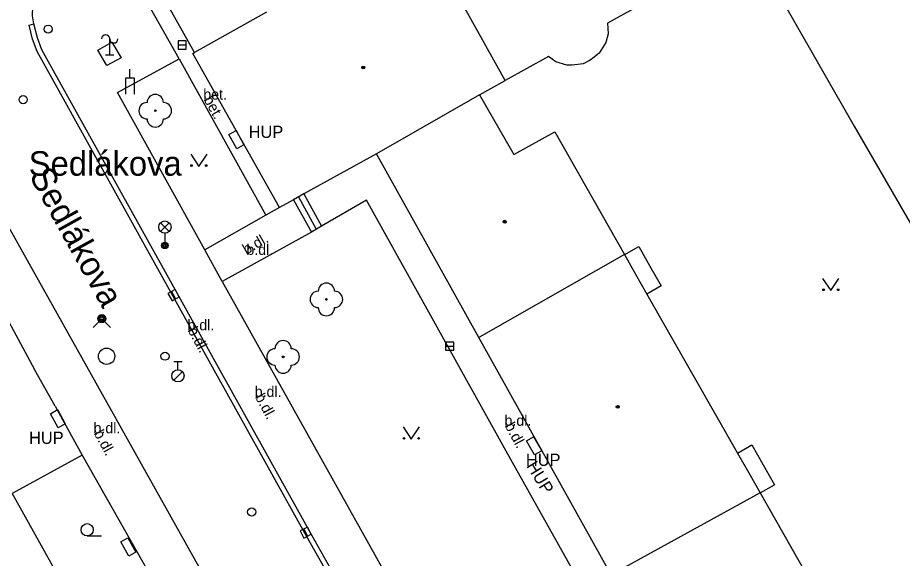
# Model space of a CAD drawing. Extents: x -600391 to -599491, y -1160176 to -1159402.
# Drawn here: x -600232.8 to -600178.6, y -1159913 to -1159879.9 of the extents above; entities that cross this region are included whole.
import ezdxf

# ---------------------------------------------------------------- set-up
doc = ezdxf.new("R2010")
doc.units = 0
for name, color, linetype in [('Level 10', 7, 'Continuous'), ('Level 11', 7, 'Continuous'), ('Level 22', 7, 'Continuous'), ('Level 24', 7, 'Continuous'), ('Level 27', 7, 'Continuous'), ('Level 28', 7, 'Continuous'), ('Level 31', 7, 'Continuous'), ('Level 33', 7, 'Continuous'), ('Level 36', 7, 'Continuous'), ('Level 38', 7, 'Continuous'), ('Level 39', 7, 'Continuous'), ('Level 40', 7, 'Continuous'), ('Level 41', 7, 'Continuous'), ('Level 49', 7, 'Continuous'), ('Level 5', 7, 'Continuous'), ('Level 51', 7, 'Continuous'), ('Level 7', 7, 'Continuous'), ('Level 8', 7, 'Continuous')]:
    doc.layers.add(name, color=color, linetype=linetype)

msp = doc.modelspace()

# ---------------------------------------------------------------- linework, layer by layer
at = {"layer": 'Level 10'}
for points in [[(-600220.17, -1159916.28), (-600233.36, -1159892.71), (-600244.78, -1159872.16)], [(-600231.84, -1159880.26), (-600231.91, -1159879.77), (-600231.89, -1159879.2), (-600231.82, -1159878.52), (-600231.62, -1159877.88)], [(-600213.32, -1159914.23), (-600214.97, -1159911.3), (-600231.35, -1159881.84), (-600231.62, -1159881.11), (-600231.84, -1159880.26)]]:
    msp.add_lwpolyline(points, dxfattribs=at)
at = {"layer": 'Level 11'}
for points in [[(-600222.94, -1159882.4), (-600225.39, -1159878.05), (-600224.49, -1159877.56)], [(-600211.56, -1159917.96), (-600215.23, -1159911.45), (-600223.32, -1159896.91), (-600231.63, -1159881.95), (-600231.92, -1159881.2), (-600232.13, -1159880.33), (-600231.84, -1159880.26)], [(-600221.37, -1159894.1), (-600226.72, -1159884.46), (-600222.94, -1159882.4)], [(-600222.94, -1159882.4), (-600217.63, -1159891.98)], [(-600215.94, -1159891.03), (-600214.84, -1159893.01)], [(-600215.63, -1159890.86), (-600214.54, -1159892.83)], [(-600215.31, -1159890.68), (-600214.22, -1159892.65)], [(-600211.46, -1159891.06), (-600214.22, -1159892.65)], [(-600196.18, -1159918.46), (-600202.92, -1159906.43), (-600211.46, -1159891.06)], [(-600216.8, -1159891.51), (-600217.63, -1159891.98)], [(-600217.63, -1159891.98), (-600221.37, -1159894.1)], [(-600214.22, -1159892.65), (-600214.84, -1159893.01)], [(-600214.84, -1159893.01), (-600220.3, -1159896.05)], [(-600220.3, -1159896.05), (-600221.37, -1159894.1)], [(-600220.3, -1159896.05), (-600209.19, -1159915.94)]]:
    msp.add_lwpolyline(points, dxfattribs=at)
at = {"layer": 'Level 22'}
for centre in [(-600224.4, -1159885.58), (-600213.92, -1159897.14), (-600216.57, -1159900.66)]:
    msp.add_circle(centre, 0.05, dxfattribs=at)
for centre, start, end in [((-600224.4, -1159885.08), 0, 180), ((-600224.9, -1159885.58), 90, 270), ((-600223.9, -1159885.58), 270, 90), ((-600224.4, -1159886.08), 180, 0), ((-600213.92, -1159896.64), 0, 180), ((-600214.42, -1159897.14), 90, 270), ((-600213.42, -1159897.14), 270, 90), ((-600213.92, -1159897.64), 180, 0), ((-600216.57, -1159900.16), 0, 180), ((-600217.07, -1159900.66), 90, 270), ((-600216.07, -1159900.66), 270, 90), ((-600216.57, -1159901.16), 180, 0)]:
    msp.add_arc(centre, 0.5, start, end, dxfattribs=at)
at = {"layer": 'Level 24'}
for p, q in [((-600227.19, -1159882.18), (-600227.19, -1159881.18)), ((-600226.94, -1159882.18), (-600227.44, -1159882.18))]:
    msp.add_line(p, q, dxfattribs=at)
for points in [[(-600227.92, -1159881.86), (-600227.05, -1159881.38), (-600226.49, -1159882.33), (-600227.36, -1159882.81), (-600227.92, -1159881.86)], [(-600219.41, -1159887.92), (-600219.89, -1159887.04), (-600219.45, -1159886.8), (-600218.97, -1159887.67), (-600219.41, -1159887.92)], [(-600230.39, -1159903.89), (-600229.91, -1159904.77), (-600230.35, -1159905.01), (-600230.82, -1159904.14), (-600230.39, -1159903.89)], [(-600201.23, -1159905.55), (-600200.73, -1159906.42), (-600201.17, -1159906.67), (-600201.66, -1159905.8), (-600201.23, -1159905.55)], [(-600226.08, -1159911.75), (-600225.58, -1159912.62), (-600226.02, -1159912.86), (-600226.51, -1159912), (-600226.08, -1159911.75)]]:
    msp.add_lwpolyline(points, dxfattribs=at)
for centre, start, end in [((-600227.44, -1159881.18), 0, 180), ((-600226.94, -1159881.18), 180, 0)]:
    msp.add_arc(centre, 0.25, start, end, dxfattribs=at)
at = {"layer": 'Level 27'}
for p, q in [((-600223, -1159881.55), (-600222.5, -1159881.55)), ((-600223.404, -1159896.663), (-600223.156, -1159897.097)), ((-600206.62, -1159900), (-600206.12, -1159900)), ((-600215.307, -1159911.199), (-600215.073, -1159911.641))]:
    msp.add_line(p, q, dxfattribs=at)
for points in [[(-600223, -1159881.8), (-600222.5, -1159881.8), (-600222.5, -1159881.3), (-600223, -1159881.3)], [(-600223.621, -1159896.787), (-600223.373, -1159897.221), (-600222.939, -1159896.973), (-600223.187, -1159896.539)], [(-600206.62, -1159900.25), (-600206.12, -1159900.25), (-600206.12, -1159899.75), (-600206.62, -1159899.75)], [(-600215.528, -1159911.316), (-600215.294, -1159911.758), (-600214.852, -1159911.524), (-600215.086, -1159911.082)]]:
    msp.add_lwpolyline(points, close=True, dxfattribs=at)
msp.add_circle((-600227.38, -1159900.62), 0.5, dxfattribs=at)
at = {"layer": 'Level 28'}
for p, q in [((-600223.26, -1159900.945), (-600222.76, -1159900.945)), ((-600223.01, -1159901.445), (-600223.01, -1159900.945)), ((-600223.268, -1159902.092), (-600222.738, -1159901.562))]:
    msp.add_line(p, q, dxfattribs=at)
for centre, radius in [((-600232.49, -1159884.9), 0.25), ((-600223.8, -1159900.62), 0.25), ((-600223.01, -1159901.82), 0.375), ((-600218.5, -1159910.16), 0.25)]:
    msp.add_circle(centre, radius, dxfattribs=at)
at = {"layer": 'Level 31'}
msp.add_lwpolyline([(-600228.2, -1159898.85), (-600227.67, -1159898.32), (-600227.14, -1159898.85)], dxfattribs=at)
for centre, radius in [((-600230.96, -1159880.58), 0.25), ((-600227.67, -1159898.32), 0.25), ((-600227.67, -1159898.32), 0.18), ((-600227.67, -1159898.32), 0.11)]:
    msp.add_circle(centre, radius, dxfattribs=at)
at = {"layer": 'Level 33'}
for p, q in [((-600224.075, -1159892.97), (-600223.545, -1159892.44)), ((-600224.075, -1159892.44), (-600223.545, -1159892.97)), ((-600223.81, -1159893.08), (-600223.81, -1159893.83))]:
    msp.add_line(p, q, dxfattribs=at)
for centre, radius in [((-600223.81, -1159892.705), 0.375), ((-600223.81, -1159893.83), 0.2), ((-600223.81, -1159893.83), 0.145), ((-600223.81, -1159893.83), 0.0876)]:
    msp.add_circle(centre, radius, dxfattribs=at)
at = {"layer": 'Level 36'}
msp.add_line((-600228.57, -1159911.625), (-600227.695, -1159911.625), dxfattribs=at)
for points in [[(-600222.23, -1159888.24), (-600221.73, -1159888.99), (-600221.23, -1159888.24)], [(-600183.53, -1159895.85), (-600183.03, -1159896.6), (-600182.53, -1159895.85)], [(-600209.22, -1159904.95), (-600208.72, -1159905.7), (-600208.22, -1159904.95)]]:
    msp.add_lwpolyline(points, dxfattribs=at)
for centre, radius in [((-600222.18, -1159888.94), 0.05), ((-600221.281, -1159888.94), 0.05), ((-600183.48, -1159896.55), 0.05), ((-600182.581, -1159896.55), 0.05), ((-600209.17, -1159905.65), 0.05), ((-600208.271, -1159905.65), 0.05), ((-600228.57, -1159911.25), 0.375)]:
    msp.add_circle(centre, radius, dxfattribs=at)
at = {"layer": 'Level 38'}
msp.add_line((-600225.95, -1159883.56), (-600225.95, -1159883.03), dxfattribs=at)
msp.add_lwpolyline([(-600226.2, -1159884.56), (-600226.2, -1159883.56), (-600225.7, -1159883.56), (-600225.7, -1159884.56)], dxfattribs=at)
at = {"layer": 'Level 39'}
for centre, radius in [((-600211.66, -1159882.93), 0.09), ((-600211.66, -1159882.93), 0.0398), ((-600203, -1159892.38), 0.09), ((-600203, -1159892.38), 0.0398), ((-600196.08, -1159903.72), 0.09), ((-600196.08, -1159903.72), 0.0398)]:
    msp.add_circle(centre, radius, dxfattribs=at)
at = {"layer": 'Level 5'}
for points in [[(-600202.97, -1159883.73), (-600208.21, -1159874.3)], [(-600222, -1159882.01), (-600224.49, -1159877.56)], [(-600192.3, -1159877.77), (-600196.7, -1159880.22)], [(-600217.58, -1159879.54), (-600222, -1159882.01)], [(-600196.7, -1159880.22), (-600196.67, -1159880.87)], [(-600196.67, -1159880.87), (-600196.81, -1159881.41)], [(-600196.81, -1159881.41), (-600197.22, -1159882.06)], [(-600222.1, -1159882.07), (-600222, -1159882.01)], [(-600216.8, -1159891.51), (-600222.1, -1159882.07)], [(-600200.32, -1159882.25), (-600202.97, -1159883.73)], [(-600199.86, -1159882.58), (-600200.32, -1159882.25)], [(-600197.22, -1159882.06), (-600197.7, -1159882.45)], [(-600199.2, -1159882.78), (-600199.86, -1159882.58)], [(-600198.86, -1159882.78), (-600199.2, -1159882.78)], [(-600198.2, -1159882.7), (-600198.86, -1159882.78)], [(-600197.8, -1159882.51), (-600198.2, -1159882.7)], [(-600197.7, -1159882.45), (-600197.8, -1159882.51)], [(-600204.54, -1159884.61), (-600202.97, -1159883.73)], [(-600204.54, -1159884.61), (-600210.86, -1159888.22)], [(-600204.54, -1159884.61), (-600202.45, -1159888.27)], [(-600202.45, -1159888.27), (-600199.92, -1159886.88)], [(-600199.92, -1159886.88), (-600195.67, -1159894.38)], [(-600210.86, -1159888.22), (-600215.31, -1159890.68)], [(-600204.59, -1159899.48), (-600210.86, -1159888.22)], [(-600215.94, -1159891.03), (-600216.8, -1159891.51)], [(-600215.31, -1159890.68), (-600215.94, -1159891.03)], [(-600195.67, -1159894.38), (-600204.59, -1159899.48)], [(-600195.67, -1159894.38), (-600194.98, -1159895.59)], [(-600194.98, -1159895.59), (-600194.29, -1159896.81)], [(-600194.29, -1159896.81), (-600188.74, -1159906.55)], [(-600196.49, -1159914.02), (-600204.59, -1159899.48)], [(-600188.74, -1159906.55), (-600188.05, -1159907.76)], [(-600188.05, -1159907.76), (-600187.36, -1159908.98)], [(-600233.17, -1159909.02), (-600228.82, -1159916.82)], [(-600187.36, -1159908.98), (-600196.49, -1159914.02)], [(-600187.36, -1159908.98), (-600183.16, -1159916.36)]]:
    msp.add_lwpolyline(points, dxfattribs=at)
at = {"layer": 'Level 51'}
for points in [[(-600187.97, -1159875.36), (-600187.49, -1159876.19), (-600181.6, -1159886.53)], [(-600181.6, -1159886.53), (-600177.93, -1159892.87)], [(-600195.67, -1159894.38), (-600195.55, -1159894.33), (-600194.78, -1159893.9)], [(-600194.78, -1159893.9), (-600194.11, -1159895.1)], [(-600194.11, -1159895.1), (-600193.42, -1159896.31)], [(-600193.42, -1159896.31), (-600194.29, -1159896.81)], [(-600188.74, -1159906.55), (-600187.87, -1159906.05)], [(-600187.87, -1159906.05), (-600187.18, -1159907.27)], [(-600187.18, -1159907.27), (-600186.48, -1159908.49)], [(-600187.36, -1159908.98), (-600186.48, -1159908.49)]]:
    msp.add_lwpolyline(points, dxfattribs=at)
at = {"layer": 'Level 7'}
for points in [[(-600234.7, -1159896.08), (-600231.79, -1159901.43)], [(-600230.52, -1159903.68), (-600228.88, -1159906.68)], [(-600228.88, -1159906.68), (-600233.17, -1159909.02)], [(-600228.88, -1159906.68), (-600224.47, -1159914.46)]]:
    msp.add_lwpolyline(points, dxfattribs=at)
at = {"layer": 'Level 8'}
msp.add_lwpolyline([(-600230.52, -1159903.68), (-600231.79, -1159901.43)], dxfattribs=at)

# ---------------------------------------------------------------- texts
at = {"layer": 'Level 40'}
for s, p in [('bet.', (-600221.46, -1159884.9)), ('b.dl.', (-600218.82, -1159894.41)), ('b.dl.', (-600222.43, -1159899.03)), ('b.dl.', (-600218.31, -1159903.11)), ('b.dl.', (-600203.01, -1159904.88)), ('b.dl.', (-600228.18, -1159905.34))]:
    msp.add_text(s, height=0.65, dxfattribs=at).set_placement(p)
for s, rotation, p in [('bet.', 299.56, (-600221.46, -1159884.9)), ('b.dl.', 29.96, (-600218.82, -1159894.41)), ('b.dl.', 298.28, (-600222.43, -1159899.03)), ('b.dl.', 298.28, (-600218.31, -1159903.11)), ('b.dl.', 298.28, (-600203.01, -1159904.88)), ('b.dl.', 298.28, (-600228.18, -1159905.34))]:
    msp.add_text(s, height=0.65, rotation=rotation, dxfattribs=at).set_placement(p)
at = {"layer": 'Level 41'}
for p in [(-600218.68, -1159887.25), (-600218.68, -1159887.25), (-600232.13, -1159905.99), (-600232.13, -1159905.99), (-600201.7, -1159907.34)]:
    msp.add_text('HUP', height=0.75, dxfattribs=at).set_placement(p)
msp.add_text('HUP', height=0.75, rotation=301.52, dxfattribs=at).set_placement((-600201.7, -1159907.34))
at = {"layer": 'Level 49'}
msp.add_text('Sedlákova', height=1.5, dxfattribs=at).set_placement((-600232.15, -1159889.56))
msp.add_text('Sedlákova', height=1.5, rotation=299, dxfattribs=at).set_placement((-600232.15, -1159889.56))

doc.saveas('drawing.dxf')
